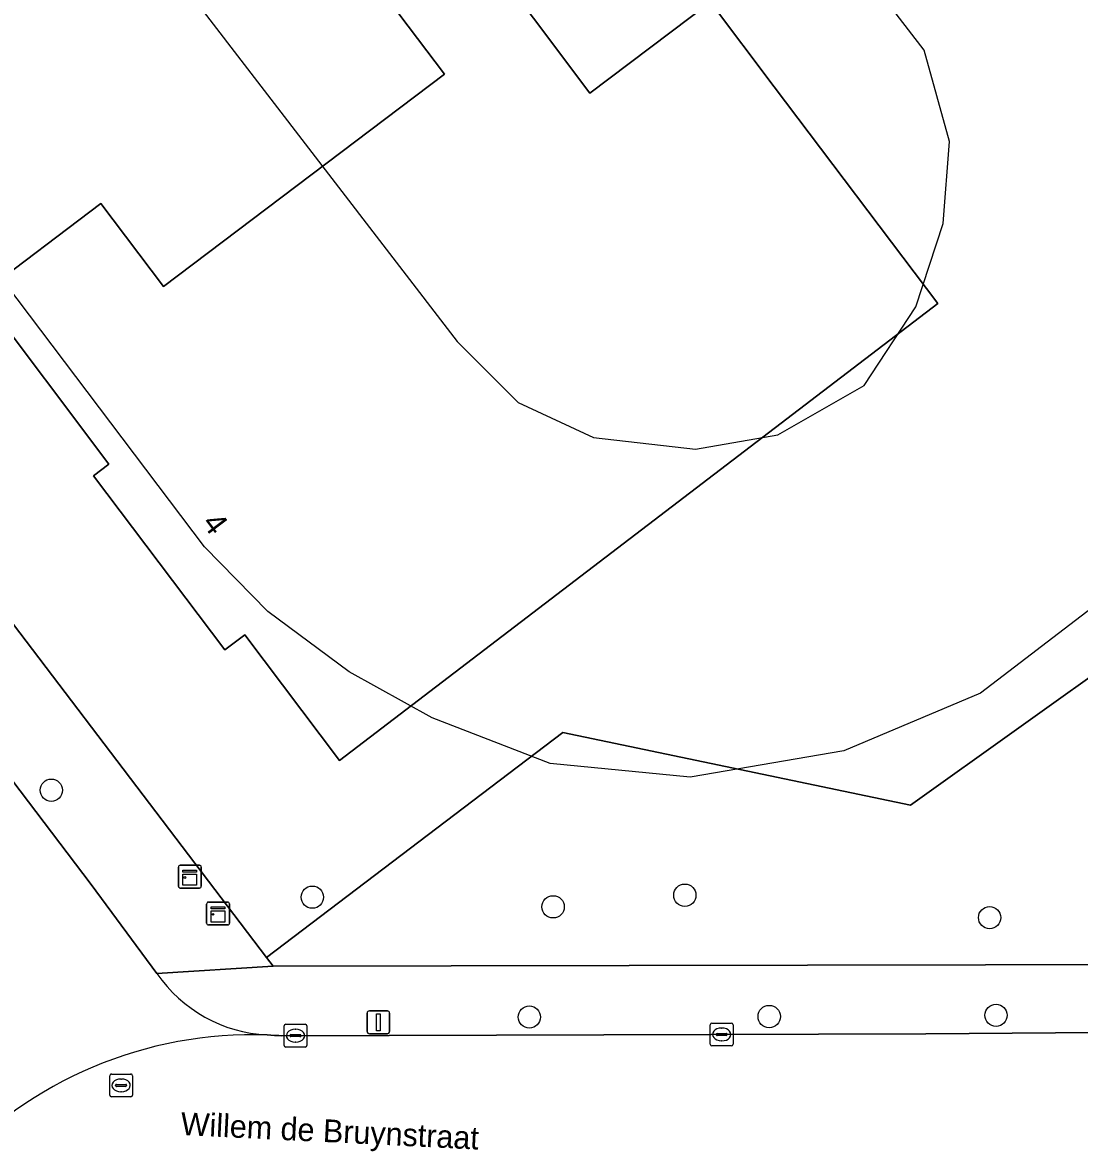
# Model space of a CAD drawing. Extents: x 160030 to 160839, y 385325 to 386450.
# Drawn here: x 160640.13 to 160686.46, y 385517.96 to 385567.32 of the extents above; entities that cross this region are included whole.
import ezdxf

# ---------------------------------------------------------------- set-up
doc = ezdxf.new("R2010")
doc.units = 0
for name, color, linetype in [('IMGEO_Boom', 7, 'Continuous'), ('IMGEO_Erf', 7, 'Continuous'), ('IMGEO_Groenvoorziening', 7, 'Continuous'), ('IMGEO_Hek', 7, 'Continuous'), ('IMGEO_Kast', 7, 'Continuous'), ('IMGEO_Kolk', 7, 'Continuous'), ('IMGEO_Lichtmast', 7, 'Continuous'), ('IMGEO_Openbare_ruimte_label', 7, 'Continuous'), ('IMGEO_Pand', 7, 'Continuous'), ('IMGEO_Pand_nummerreeks', 7, 'Continuous'), ('IMGEO_Pand_vergunning_verleend', 7, 'Continuous'), ('IMGEO_Rijbaan_lokaal_gesloten', 7, 'Continuous'), ('IMGEO_Rijbaan_lokaal_open', 7, 'Continuous'), ('IMGEO_Rioolput', 7, 'Continuous'), ('IMGEO_Voetpad_open', 7, 'Continuous')]:
    doc.layers.add(name, color=color, linetype=linetype)

msp = doc.modelspace()

# ---------------------------------------------------------------- linework, layer by layer
at = {"layer": 'IMGEO_Boom'}
for centre in [(160641.393, 385533.663), (160652.834, 385528.975), (160669.161, 385529.059), (160663.387, 385528.551), (160682.519, 385528.078), (160662.346, 385523.72), (160672.859, 385523.74), (160682.8, 385523.796)]:
    msp.add_circle(centre, 0.489, dxfattribs=at)
at = {"layer": 'IMGEO_Erf'}
msp.add_lwpolyline([(160618.938, 385568.307), (160650.823, 385526.327), (160663.819, 385536.19), (160679.056, 385533.015), (160698.047, 385546.572), (160691.423, 385557.142), (160701.986, 385565.159), (160685.827, 385587.132)], dxfattribs=at)
msp.add_lwpolyline([(160662.523, 385567.511), (160665.002, 385564.227), (160670.28, 385568.212), (160673.082, 385564.5), (160680.254, 385555.004), (160654.031, 385534.969), (160649.873, 385540.476), (160648.995, 385539.813), (160643.236, 385547.441), (160643.921, 385547.958), (160638.299, 385555.403), (160643.568, 385559.382), (160646.309, 385555.753), (160658.632, 385565.058), (160655.852, 385568.739), (160659.51, 385571.501)], close=True, dxfattribs=at)
at = {"layer": 'IMGEO_Groenvoorziening'}
msp.add_lwpolyline([(160702.172, 385580.204), (160699.106, 385589.27), (160696.355, 385596.549), (160695.737, 385598.058), (160678.833, 385617.915), (160677.119, 385616.482), (160669.006, 385610.003), (160671.865, 385606.117), (160674.591, 385602.41), (160676.285, 385603.735), (160687.636, 385588.52), (160685.827, 385587.132), (160701.986, 385565.159), (160691.423, 385557.142), (160698.047, 385546.572), (160679.056, 385533.015), (160663.819, 385536.19), (160650.823, 385526.327), (160651.113, 385525.946), (160690.145, 385526.029), (160708.058, 385537.404), (160712.236, 385540.057)], dxfattribs=at)
at = {"layer": 'IMGEO_Hek'}
msp.add_lwpolyline([(160701.986, 385565.159), (160691.423, 385557.142), (160698.047, 385546.572), (160679.056, 385533.015), (160663.819, 385536.19), (160650.823, 385526.327)], dxfattribs=at)
at = {"layer": 'IMGEO_Kast'}
for p, q in [((160647.042, 385530.372), (160647.883, 385530.372)), ((160647.883, 385530.372), (160647.042, 385530.372)), ((160646.967, 385529.447), (160646.967, 385530.288)), ((160646.967, 385530.288), (160646.967, 385529.447)), ((160647.967, 385530.297), (160647.967, 385529.456)), ((160647.967, 385529.456), (160647.967, 385530.297)), ((160647.892, 385529.372), (160647.051, 385529.372)), ((160647.051, 385529.372), (160647.892, 385529.372)), ((160648.201, 385527.832), (160648.201, 385528.673)), ((160648.201, 385528.673), (160648.201, 385527.832)), ((160648.276, 385528.757), (160649.117, 385528.757)), ((160649.117, 385528.757), (160648.276, 385528.757)), ((160649.201, 385528.682), (160649.201, 385527.841)), ((160649.201, 385527.841), (160649.201, 385528.682)), ((160649.126, 385527.757), (160648.285, 385527.757)), ((160648.285, 385527.757), (160649.126, 385527.757))]:
    msp.add_line(p, q, dxfattribs=at)
for points in [[(160647.162, 385530.162), (160647.762, 385530.162), (160647.762, 385530.077), (160647.162, 385530.077), (160647.162, 385530.162)], [(160647.162, 385529.987), (160647.762, 385529.987), (160647.762, 385529.498), (160647.162, 385529.498), (160647.162, 385529.987)], [(160648.396, 385528.547), (160648.996, 385528.547), (160648.996, 385528.462), (160648.396, 385528.462), (160648.396, 385528.547)], [(160648.396, 385528.372), (160648.996, 385528.372), (160648.996, 385527.883), (160648.396, 385527.883), (160648.396, 385528.372)]]:
    msp.add_lwpolyline(points, dxfattribs=at)
for centre in [(160647.246, 385529.836), (160648.48, 385528.221)]:
    msp.add_circle(centre, 0.0377, dxfattribs=at)
for centre, start, end in [((160647.045, 385530.294), 92.4484, 184.2845), ((160647.045, 385530.294), 92.4484, 184.2845), ((160647.889, 385530.294), 2.4484, 94.2845), ((160647.889, 385530.294), 2.4484, 94.2845), ((160647.045, 385529.45), 182.4484, 274.2845), ((160647.045, 385529.45), 182.4484, 274.2845), ((160647.889, 385529.45), 272.4484, 4.2845), ((160647.889, 385529.45), 272.4484, 4.2845), ((160648.279, 385528.679), 92.4484, 184.2845), ((160648.279, 385528.679), 92.4484, 184.2845), ((160649.123, 385528.679), 2.4484, 94.2845), ((160649.123, 385528.679), 2.4484, 94.2845), ((160648.279, 385527.835), 182.4484, 274.2845), ((160648.279, 385527.835), 182.4484, 274.2845), ((160649.123, 385527.835), 272.4484, 4.2845), ((160649.123, 385527.835), 272.4484, 4.2845)]:
    msp.add_arc(centre, 0.0779, start, end, dxfattribs=at)
at = {"layer": 'IMGEO_Kolk'}
for p, q in [((160670.35, 385523.456), (160671.202, 385523.456)), ((160651.596, 385522.478), (160651.596, 385523.33)), ((160651.671, 385523.404), (160652.523, 385523.404)), ((160652.084, 385523.184), (160652.109, 385523.184)), ((160652.597, 385523.33), (160652.597, 385522.478)), ((160670.275, 385522.53), (160670.275, 385523.382)), ((160670.577, 385522.999), (160670.975, 385522.999)), ((160670.763, 385523.236), (160670.788, 385523.236)), ((160671.276, 385523.382), (160671.276, 385522.53)), ((160651.855, 385522.898), (160651.855, 385522.91)), ((160652.293, 385522.861), (160651.895, 385522.861)), ((160651.898, 385522.947), (160652.296, 385522.947)), ((160652.107, 385522.624), (160652.082, 385522.624)), ((160652.339, 385522.91), (160652.339, 385522.898)), ((160670.534, 385522.95), (160670.534, 385522.962)), ((160670.972, 385522.913), (160670.574, 385522.913)), ((160670.786, 385522.676), (160670.761, 385522.676)), ((160671.018, 385522.962), (160671.018, 385522.95)), ((160652.523, 385522.404), (160651.671, 385522.404)), ((160671.202, 385522.456), (160670.35, 385522.456))]:
    msp.add_line(p, q, dxfattribs=at)
for points in [[(160670.35, 385523.456), (160671.202, 385523.456)], [(160651.596, 385522.478), (160651.596, 385523.33)], [(160651.671, 385523.404), (160652.523, 385523.404)], [(160652.597, 385523.33), (160652.597, 385522.478)], [(160670.275, 385522.53), (160670.275, 385523.382)], [(160671.276, 385523.382), (160671.276, 385522.53)], [(160652.523, 385522.404), (160651.671, 385522.404)], [(160671.202, 385522.456), (160670.35, 385522.456)]]:
    msp.add_lwpolyline(points, dxfattribs=at)
for centre, radius, start, end in [((160670.352, 385523.38), 0.0765, 91.552, 178.448), ((160670.352, 385523.38), 0.0765, 91.552, 178.448), ((160671.2, 385523.38), 0.0765, 1.552, 88.448), ((160671.2, 385523.38), 0.0765, 1.552, 88.448), ((160651.673, 385523.328), 0.0765, 91.552, 178.448), ((160651.673, 385523.328), 0.0765, 91.552, 178.448), ((160652.521, 385523.328), 0.0765, 1.552, 88.448), ((160652.521, 385523.328), 0.0765, 1.552, 88.448), ((160670.574, 385522.959), 0.0403, 85.8775, 175.7526), ((160670.979, 385522.961), 0.0386, 1.7309, 96.639), ((160651.673, 385522.48), 0.0765, 181.552, 268.448), ((160651.673, 385522.48), 0.0765, 181.552, 268.448), ((160651.895, 385522.907), 0.0403, 85.8775, 175.7526), ((160651.892, 385522.897), 0.0366, 178.938, 274.7102), ((160652.296, 385522.904), 0.043, 264.8664, 352.4533), ((160652.3, 385522.909), 0.0386, 1.7309, 96.639), ((160652.521, 385522.48), 0.0765, 271.552, 358.448), ((160652.521, 385522.48), 0.0765, 271.552, 358.448), ((160670.352, 385522.532), 0.0765, 181.552, 268.448), ((160670.352, 385522.532), 0.0765, 181.552, 268.448), ((160670.571, 385522.949), 0.0366, 178.938, 274.7102), ((160670.975, 385522.956), 0.043, 264.8664, 352.4533), ((160671.2, 385522.532), 0.0765, 271.552, 358.448), ((160671.2, 385522.532), 0.0765, 271.552, 358.448)]:
    msp.add_arc(centre, radius, start, end, dxfattribs=at)
for centre, major_axis, ratio, start_param, end_param in [((160652.083, 385522.904), (-0.387, 0.002), 0.722429, 4.712389, 7.853982), ((160652.108, 385522.904), (-0.39, 0.002), 0.717154, 1.570796, 4.712389), ((160670.762, 385522.956), (-0.387, 0.002), 0.722429, 4.712389, 7.853982), ((160670.787, 385522.956), (-0.39, 0.002), 0.717154, 1.570796, 4.712389)]:
    msp.add_ellipse(centre, major_axis=major_axis, ratio=ratio, start_param=start_param, end_param=end_param, dxfattribs=at)
at = {"layer": 'IMGEO_Lichtmast'}
for p, q in [((160655.333, 385523.989), (160656.123, 385523.989)), ((160656.123, 385523.989), (160655.333, 385523.989)), ((160655.233, 385523.089), (160655.233, 385523.889)), ((160655.233, 385523.889), (160655.233, 385523.089)), ((160656.223, 385523.889), (160656.223, 385523.089)), ((160656.223, 385523.089), (160656.223, 385523.889)), ((160656.123, 385522.989), (160655.333, 385522.989)), ((160655.333, 385522.989), (160656.123, 385522.989))]:
    msp.add_line(p, q, dxfattribs=at)
msp.add_lwpolyline([(160655.653, 385523.864), (160655.803, 385523.864), (160655.803, 385523.114), (160655.653, 385523.114), (160655.653, 385523.864)], dxfattribs=at)
for centre, start, end in [((160655.333, 385523.889), 90, 180), ((160655.333, 385523.889), 90, 180), ((160656.123, 385523.889), 0, 90), ((160656.123, 385523.889), 360, 90), ((160655.333, 385523.089), 180, 270), ((160655.333, 385523.089), 180, 270), ((160656.123, 385523.089), 270, 0), ((160656.123, 385523.089), 270, 0)]:
    msp.add_arc(centre, 0.1, start, end, dxfattribs=at)
at = {"layer": 'IMGEO_Pand'}
msp.add_lwpolyline([(160643.921, 385547.958), (160643.236, 385547.441), (160648.995, 385539.813), (160649.873, 385540.476), (160654.031, 385534.969), (160680.254, 385555.004), (160673.082, 385564.5), (160670.28, 385568.212), (160665.002, 385564.227), (160662.523, 385567.511), (160659.51, 385571.501), (160655.852, 385568.739), (160658.632, 385565.058), (160646.309, 385555.753), (160643.568, 385559.382), (160638.299, 385555.403)], close=True, dxfattribs=at)
at = {"layer": 'IMGEO_Pand_vergunning_verleend'}
for points in [[(160641.682, 385576.121), (160659.175, 385553.336), (160661.853, 385550.657), (160665.163, 385549.131), (160669.627, 385548.61), (160673.234, 385549.243), (160677.028, 385551.401), (160679.291, 385554.85), (160680.482, 385558.507), (160680.759, 385562.105), (160679.654, 385566.103), (160677.189, 385569.313)], [(160687.028, 385541.678), (160682.119, 385537.92), (160676.131, 385535.39), (160669.399, 385534.236), (160663.262, 385534.831), (160658.092, 385536.841), (160654.447, 385538.85), (160650.877, 385541.492), (160648.101, 385544.34), (160636.82, 385559.27), (160634.762, 385557.715), (160630.923, 385562.796), (160634.58, 385565.559), (160632.081, 385568.866)]]:
    msp.add_lwpolyline(points, dxfattribs=at)
at = {"layer": 'IMGEO_Rijbaan_lokaal_gesloten'}
msp.add_lwpolyline([(160652.011, 385515.156), (160676.331, 385512.684), (160679.816, 385512.329), (160690.608, 385511.233), (160693.885, 385510.855), (160698.144, 385510.364), (160699.918, 385510.18), (160702.81, 385509.881), (160703.684, 385509.786), (160703.674, 385523.151), (160700.568, 385523.149), (160679.726, 385522.979), (160651.497, 385522.902), (160651.363, 385522.908), (160651.173, 385522.916), (160651.013, 385522.926), (160650.849, 385522.936)], dxfattribs=at)
msp.add_arc((160650.235, 385504.932), 18.014, 88.0454, 137.8159, dxfattribs=at)
at = {"layer": 'IMGEO_Rijbaan_lokaal_open'}
msp.add_lwpolyline([(160646.024, 385525.631), (160643.142, 385529.532), (160639.342, 385534.536)], dxfattribs=at)
for centre, radius, start, end in [((160651.171, 385529.179), 6.252, 214.5819, 267.0471), ((160650.235, 385504.932), 18.014, 88.0454, 137.8159)]:
    msp.add_arc(centre, radius, start, end, dxfattribs=at)
at = {"layer": 'IMGEO_Rioolput'}
for p, q in [((160643.953, 385520.296), (160643.953, 385521.148)), ((160644.028, 385521.222), (160644.88, 385521.222)), ((160644.441, 385521.002), (160644.466, 385521.002)), ((160644.954, 385521.148), (160644.954, 385520.296)), ((160644.212, 385520.716), (160644.212, 385520.728)), ((160644.65, 385520.679), (160644.252, 385520.679)), ((160644.255, 385520.765), (160644.653, 385520.765)), ((160644.696, 385520.728), (160644.696, 385520.716)), ((160644.88, 385520.222), (160644.028, 385520.222)), ((160644.464, 385520.442), (160644.439, 385520.442))]:
    msp.add_line(p, q, dxfattribs=at)
for points in [[(160643.953, 385520.296), (160643.953, 385521.148)], [(160644.028, 385521.222), (160644.88, 385521.222)], [(160644.954, 385521.148), (160644.954, 385520.296)], [(160644.88, 385520.222), (160644.028, 385520.222)]]:
    msp.add_lwpolyline(points, dxfattribs=at)
for centre, radius, start, end in [((160644.03, 385521.146), 0.0765, 91.552, 178.448), ((160644.03, 385521.146), 0.0765, 91.552, 178.448), ((160644.878, 385521.146), 0.0765, 1.552, 88.448), ((160644.878, 385521.146), 0.0765, 1.552, 88.448), ((160644.252, 385520.725), 0.0403, 85.8775, 175.7526), ((160644.249, 385520.715), 0.0366, 178.938, 274.7102), ((160644.653, 385520.722), 0.043, 264.8664, 352.4533), ((160644.657, 385520.727), 0.0386, 1.7309, 96.639), ((160644.03, 385520.298), 0.0765, 181.552, 268.448), ((160644.03, 385520.298), 0.0765, 181.552, 268.448), ((160644.878, 385520.298), 0.0765, 271.552, 358.448), ((160644.878, 385520.298), 0.0765, 271.552, 358.448)]:
    msp.add_arc(centre, radius, start, end, dxfattribs=at)
for centre, major_axis, ratio, start_param, end_param in [((160644.44, 385520.722), (-0.387, 0.002), 0.722429, 4.712389, 7.853982), ((160644.465, 385520.722), (-0.39, 0.002), 0.717154, 1.570796, 4.712389)]:
    msp.add_ellipse(centre, major_axis=major_axis, ratio=ratio, start_param=start_param, end_param=end_param, dxfattribs=at)
at = {"layer": 'IMGEO_Voetpad_open'}
for points in [[(160639.342, 385534.536), (160643.142, 385529.532), (160646.024, 385525.631), (160651.113, 385525.946), (160650.823, 385526.327), (160618.938, 385568.307), (160618.912, 385568.333), (160615.06, 385573.306), (160601.116, 385591.616), (160607.169, 385596.142), (160614.335, 385601.6)], [(160709.081, 385526.169), (160703.448, 385526.161), (160690.145, 385526.029), (160651.113, 385525.946), (160646.024, 385525.631)], [(160650.849, 385522.936), (160651.013, 385522.926), (160651.173, 385522.916), (160651.363, 385522.908), (160651.497, 385522.902), (160679.726, 385522.979), (160700.568, 385523.149), (160703.674, 385523.151), (160705.599, 385523.17), (160708.388, 385523.215)]]:
    msp.add_lwpolyline(points, dxfattribs=at)
msp.add_arc((160651.171, 385529.179), 6.252, 214.5819, 267.0471, dxfattribs=at)

# ---------------------------------------------------------------- texts
at = {"layer": 'IMGEO_Openbare_ruimte_label'}
msp.add_text('Willem de Bruynstraat', height=1, rotation=357.1919, dxfattribs=at).set_placement((160647.045, 385518.551))
at = {"layer": 'IMGEO_Pand_nummerreeks'}
msp.add_text('4', height=1, rotation=307.0521, dxfattribs=at).set_placement((160647.961, 385545.365))

doc.saveas('drawing.dxf')
